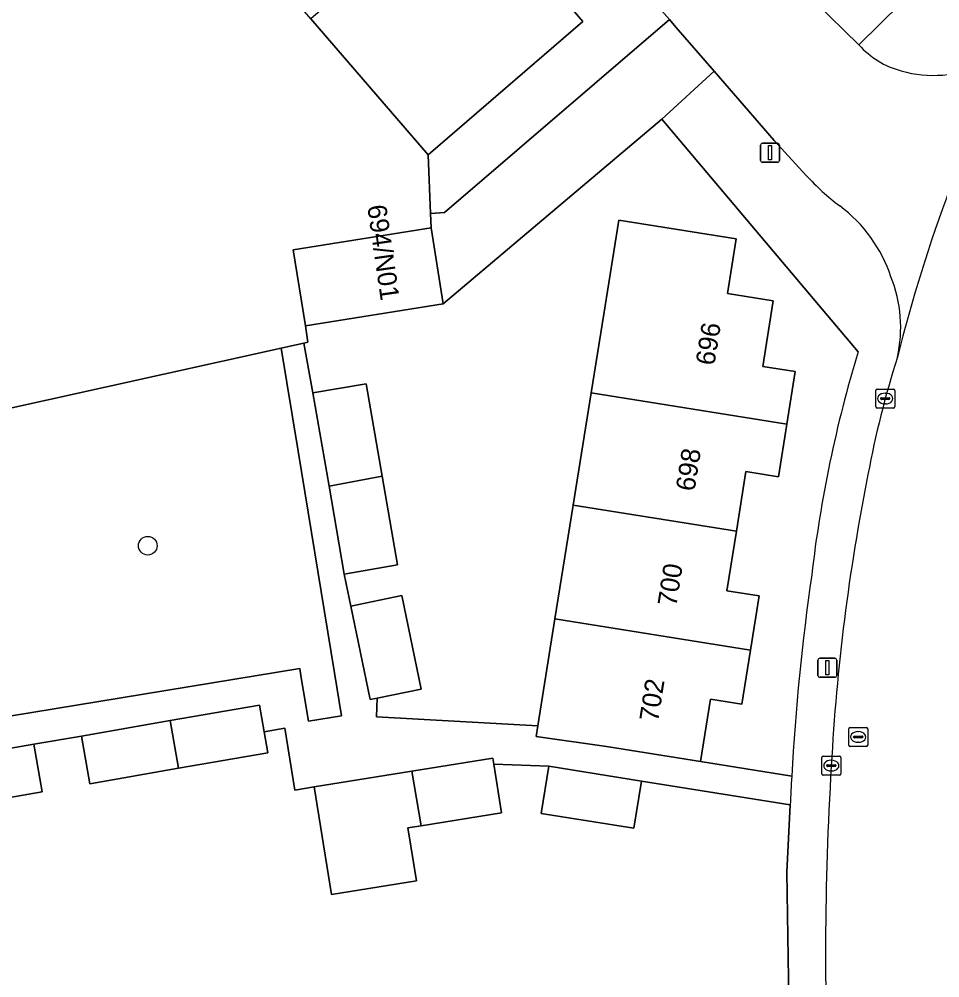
# Model space of a CAD drawing. Extents: x 159217 to 160349, y 381246 to 382172.
# Drawn here: x 159428.4 to 159476.8, y 381329.1 to 381379.5 of the extents above; entities that cross this region are included whole.
import ezdxf

# ---------------------------------------------------------------- set-up
doc = ezdxf.new("R2010")
doc.units = 0
for name, color, linetype in [('IMGEO_Boom', 7, 'Continuous'), ('IMGEO_Erf', 7, 'Continuous'), ('IMGEO_Groenvoorziening', 7, 'Continuous'), ('IMGEO_Kolk', 7, 'Continuous'), ('IMGEO_Lichtmast', 7, 'Continuous'), ('IMGEO_Pand', 7, 'Continuous'), ('IMGEO_Pand_nummerreeks', 7, 'Continuous'), ('IMGEO_Rijbaan_lokaal_gesloten', 7, 'Continuous'), ('IMGEO_Rijbaan_lokaal_open', 7, 'Continuous'), ('IMGEO_Rioolput', 7, 'Continuous'), ('IMGEO_Voetpad_open', 7, 'Continuous')]:
    doc.layers.add(name, color=color, linetype=linetype)

msp = doc.modelspace()

# ---------------------------------------------------------------- linework, layer by layer
at = {"layer": 'IMGEO_Boom'}
msp.add_circle((159435.188, 381351.816), 0.489, dxfattribs=at)
at = {"layer": 'IMGEO_Erf'}
for points in [[(159472.502, 381362.003), (159462.185, 381374.213), (159450.707, 381364.517), (159443.465, 381363.355), (159443.602, 381362.503), (159443.383, 381362.454), (159443.864, 381359.839), (159446.66, 381360.322), (159447.496, 381355.475), (159448.3, 381350.811), (159445.505, 381350.329), (159445.86, 381348.646), (159448.535, 381349.198), (159449.548, 381344.291), (159447.243, 381343.815), (159447.203, 381342.823), (159455.676, 381342.356), (159456.576, 381347.977), (159457.532, 381353.951), (159458.475, 381359.839)], [(159458.475, 381359.839), (159459.137, 381363.974), (159459.927, 381368.911), (159466.098, 381367.923), (159465.639, 381365.058), (159468.041, 381364.673), (159467.491, 381361.235), (159469.197, 381360.962), (159468.755, 381358.2), (159468.313, 381355.44), (159466.61, 381355.712), (159466.109, 381352.58), (159465.608, 381349.452), (159467.299, 381349.181), (159466.843, 381346.335), (159466.388, 381343.49), (159464.74, 381343.754), (159464.216, 381340.479), (159469.012, 381339.711)], [(159468.765, 381334.672), (159468.938, 381338.208), (159461.121, 381339.459), (159460.724, 381336.978), (159455.857, 381337.757), (159456.254, 381340.238), (159453.359, 381340.346), (159453.769, 381337.791), (159449.553, 381337.115), (159448.85, 381337.002), (159449.297, 381334.211), (159444.838, 381333.496), (159443.931, 381339.148), (159442.918, 381338.986), (159442.388, 381342.231), (159441.301, 381342.042), (159441.492, 381340.946), (159436.794, 381340.13), (159432.136, 381339.321), (159431.701, 381341.822), (159429.202, 381341.388), (159429.637, 381338.887), (159424.935, 381338.07)], [(159469.249, 381318.274), (159468.912, 381324.598), (159468.765, 381334.672)]]:
    msp.add_lwpolyline(points, dxfattribs=at)
for centre, radius, start, end in [((159535.839, 381342.722), 66.206, 163.06836, 173.44464), ((159588.108, 381333.182), 119.275, 171.75843, 176.86225)]:
    msp.add_arc(centre, radius, start, end, dxfattribs=at)
at = {"layer": 'IMGEO_Groenvoorziening'}
msp.add_lwpolyline([(159465.999, 381384.958), (159470.205, 381380.386), (159472.543, 381378.114), (159500, 381405.14), (159519.316, 381424.154), (159516.999, 381426.4), (159513.358, 381423.27), (159511.463, 381425.436), (159507.177, 381421.789), (159501.232, 381428.731), (159500, 381430.17), (159489.055, 381442.952), (159490.687, 381444.353), (159486.85, 381448.82), (159483.448, 381446.668), (159468.237, 381437.044), (159453.025, 381427.421), (159437.814, 381417.797), (159442.974, 381411.716)], dxfattribs=at)
for points in [[(159450.035, 381369.261), (159449.908, 381372.338), (159443.75, 381379.482), (159431.493, 381393.699), (159433.172, 381395.147), (159429.201, 381399.779), (159425.618, 381397.501), (159410.428, 381387.845), (159395.237, 381378.188), (159380.047, 381368.531), (159386.995, 381360.637), (159391.487, 381364.596), (159394.484, 381361.077), (159404.492, 381349.329), (159406.465, 381350.948), (159406.717, 381350.65), (159414.278, 381356.018), (159442.202, 381362.193), (159442.587, 381362.278), (159443.383, 381362.454), (159443.602, 381362.503), (159443.465, 381363.355), (159442.823, 381367.349), (159450.066, 381368.511)], [(159442.202, 381362.193), (159414.278, 381356.018), (159406.717, 381350.65), (159415.139, 381340.697), (159427.918, 381342.865), (159443.174, 381345.361), (159443.252, 381344.88), (159443.37, 381344.159), (159443.625, 381342.6), (159445.361, 381342.884), (159444.99, 381345.149), (159443.086, 381356.786)]]:
    msp.add_lwpolyline(points, close=True, dxfattribs=at)
at = {"layer": 'IMGEO_Kolk'}
for p, q in [((159473.501, 381360.044), (159474.353, 381360.044)), ((159473.426, 381359.118), (159473.426, 381359.97)), ((159473.685, 381359.538), (159473.685, 381359.55)), ((159474.123, 381359.501), (159473.725, 381359.501)), ((159473.728, 381359.587), (159474.126, 381359.587)), ((159473.914, 381359.824), (159473.939, 381359.824)), ((159474.169, 381359.55), (159474.169, 381359.538)), ((159474.427, 381359.97), (159474.427, 381359.118)), ((159474.353, 381359.044), (159473.501, 381359.044)), ((159473.937, 381359.264), (159473.912, 381359.264)), ((159470.592, 381339.844), (159470.592, 381340.696)), ((159470.667, 381340.77), (159471.519, 381340.77)), ((159471.08, 381340.55), (159471.105, 381340.55)), ((159471.593, 381340.696), (159471.593, 381339.844)), ((159470.851, 381340.264), (159470.851, 381340.276)), ((159471.289, 381340.227), (159470.891, 381340.227)), ((159470.894, 381340.313), (159471.292, 381340.313)), ((159471.103, 381339.99), (159471.078, 381339.99)), ((159471.335, 381340.276), (159471.335, 381340.264)), ((159471.519, 381339.77), (159470.667, 381339.77))]:
    msp.add_line(p, q, dxfattribs=at)
for points in [[(159473.501, 381360.044), (159474.353, 381360.044)], [(159473.426, 381359.118), (159473.426, 381359.97)], [(159474.427, 381359.97), (159474.427, 381359.118)], [(159474.353, 381359.044), (159473.501, 381359.044)], [(159470.592, 381339.844), (159470.592, 381340.696)], [(159470.667, 381340.77), (159471.519, 381340.77)], [(159471.593, 381340.696), (159471.593, 381339.844)], [(159471.519, 381339.77), (159470.667, 381339.77)]]:
    msp.add_lwpolyline(points, dxfattribs=at)
for centre, radius, start, end in [((159473.503, 381359.968), 0.0765, 91.552, 178.448), ((159473.503, 381359.968), 0.0765, 91.552, 178.448), ((159474.351, 381359.968), 0.0765, 1.552, 88.448), ((159474.351, 381359.968), 0.0765, 1.552, 88.448), ((159473.725, 381359.547), 0.0403, 85.8775, 175.7526), ((159473.722, 381359.537), 0.0366, 178.938, 274.7102), ((159474.126, 381359.544), 0.043, 264.8664, 352.4533), ((159474.13, 381359.549), 0.0386, 1.7309, 96.639), ((159473.503, 381359.12), 0.0765, 181.552, 268.448), ((159473.503, 381359.12), 0.0765, 181.552, 268.448), ((159474.351, 381359.12), 0.0765, 271.552, 358.448), ((159474.351, 381359.12), 0.0765, 271.552, 358.448), ((159470.669, 381340.694), 0.0765, 91.552, 178.448), ((159470.669, 381340.694), 0.0765, 91.552, 178.448), ((159471.517, 381340.694), 0.0765, 1.552, 88.448), ((159471.517, 381340.694), 0.0765, 1.552, 88.448), ((159470.891, 381340.273), 0.0403, 85.8775, 175.7526), ((159470.888, 381340.263), 0.0366, 178.938, 274.7102), ((159471.292, 381340.27), 0.043, 264.8664, 352.4533), ((159471.296, 381340.275), 0.0386, 1.7309, 96.639), ((159470.669, 381339.846), 0.0765, 181.552, 268.448), ((159470.669, 381339.846), 0.0765, 181.552, 268.448), ((159471.517, 381339.846), 0.0765, 271.552, 358.448), ((159471.517, 381339.846), 0.0765, 271.552, 358.448)]:
    msp.add_arc(centre, radius, start, end, dxfattribs=at)
for centre, major_axis, ratio, start_param, end_param in [((159473.913, 381359.544), (-0.387, 0.002), 0.722429, 4.712389, 7.853982), ((159473.938, 381359.544), (-0.39, 0.002), 0.717154, 1.570796, 4.712389), ((159471.079, 381340.27), (-0.387, 0.002), 0.722429, 4.712389, 7.853982), ((159471.104, 381340.27), (-0.39, 0.002), 0.717154, 1.570796, 4.712389)]:
    msp.add_ellipse(centre, major_axis=major_axis, ratio=ratio, start_param=start_param, end_param=end_param, dxfattribs=at)
at = {"layer": 'IMGEO_Lichtmast'}
for p, q in [((159467.377, 381372.049), (159467.377, 381372.849)), ((159467.377, 381372.849), (159467.377, 381372.049)), ((159467.477, 381372.949), (159468.267, 381372.949)), ((159468.267, 381372.949), (159467.477, 381372.949)), ((159468.367, 381372.849), (159468.367, 381372.049)), ((159468.367, 381372.049), (159468.367, 381372.849)), ((159468.267, 381371.949), (159467.477, 381371.949)), ((159467.477, 381371.949), (159468.267, 381371.949)), ((159470.387, 381345.007), (159470.387, 381345.807)), ((159470.387, 381345.807), (159470.387, 381345.007)), ((159470.487, 381345.907), (159471.277, 381345.907)), ((159471.277, 381345.907), (159470.487, 381345.907)), ((159471.377, 381345.807), (159471.377, 381345.007)), ((159471.377, 381345.007), (159471.377, 381345.807)), ((159471.277, 381344.907), (159470.487, 381344.907)), ((159470.487, 381344.907), (159471.277, 381344.907))]:
    msp.add_line(p, q, dxfattribs=at)
for points in [[(159467.797, 381372.824), (159467.947, 381372.824), (159467.947, 381372.074), (159467.797, 381372.074), (159467.797, 381372.824)], [(159470.807, 381345.782), (159470.957, 381345.782), (159470.957, 381345.032), (159470.807, 381345.032), (159470.807, 381345.782)]]:
    msp.add_lwpolyline(points, dxfattribs=at)
for centre, start, end in [((159467.477, 381372.849), 90, 180), ((159467.477, 381372.849), 90, 180), ((159468.267, 381372.849), 0, 90), ((159468.267, 381372.849), 360, 90), ((159467.477, 381372.049), 180, 270), ((159467.477, 381372.049), 180, 270), ((159468.267, 381372.049), 270, 0), ((159468.267, 381372.049), 270, 0), ((159470.487, 381345.807), 90, 180), ((159470.487, 381345.807), 90, 180), ((159471.277, 381345.807), 0, 90), ((159471.277, 381345.807), 360, 90), ((159470.487, 381345.007), 180, 270), ((159470.487, 381345.007), 180, 270), ((159471.277, 381345.007), 270, 0), ((159471.277, 381345.007), 270, 0)]:
    msp.add_arc(centre, 0.1, start, end, dxfattribs=at)
at = {"layer": 'IMGEO_Pand'}
for points in [[(159443.75, 381379.482), (159449.908, 381372.338), (159458.033, 381379.341), (159451.873, 381386.487)], [(159468.755, 381358.2), (159469.197, 381360.962), (159467.491, 381361.235), (159468.041, 381364.673), (159465.639, 381365.058), (159466.098, 381367.923), (159459.927, 381368.911), (159459.137, 381363.974), (159458.475, 381359.839)], [(159450.066, 381368.511), (159442.823, 381367.349), (159443.465, 381363.355), (159450.707, 381364.517)], [(159444.708, 381354.947), (159447.496, 381355.475), (159446.66, 381360.322), (159443.864, 381359.839)], [(159466.109, 381352.58), (159466.61, 381355.712), (159468.313, 381355.44), (159468.755, 381358.2), (159458.475, 381359.839), (159457.532, 381353.951)], [(159444.708, 381354.947), (159445.505, 381350.329), (159448.3, 381350.811), (159447.496, 381355.475)], [(159466.109, 381352.58), (159457.532, 381353.951), (159456.576, 381347.977), (159466.843, 381346.335), (159467.299, 381349.181), (159465.608, 381349.452)], [(159448.535, 381349.198), (159445.86, 381348.646), (159446.874, 381343.739), (159447.243, 381343.815), (159449.548, 381344.291)], [(159464.74, 381343.754), (159466.388, 381343.49), (159466.843, 381346.335), (159456.576, 381347.977), (159455.676, 381342.356), (159455.588, 381341.807), (159459.28, 381341.269), (159464.216, 381340.479)], [(159441.301, 381342.042), (159441.057, 381343.447), (159436.36, 381342.631), (159436.794, 381340.13), (159441.492, 381340.946)], [(159436.36, 381342.631), (159431.701, 381341.822), (159432.136, 381339.321), (159436.794, 381340.13)], [(159424.935, 381338.07), (159429.637, 381338.887), (159429.202, 381341.388), (159424.5, 381340.571)], [(159453.359, 381340.346), (159453.31, 381340.652), (159449.057, 381339.97), (159449.553, 381337.115), (159453.769, 381337.791)], [(159449.057, 381339.97), (159443.931, 381339.148), (159444.838, 381333.496), (159449.297, 381334.211), (159448.85, 381337.002), (159449.553, 381337.115)], [(159460.724, 381336.978), (159461.121, 381339.459), (159456.254, 381340.238), (159455.857, 381337.757)]]:
    msp.add_lwpolyline(points, close=True, dxfattribs=at)
at = {"layer": 'IMGEO_Rijbaan_lokaal_gesloten'}
for centre, radius, start, end in [((159552.04, 381342.438), 79.832, 152.65249, 166.02988), ((159521.983, 381346.494), 49.796, 162.2063, 169.5109), ((159578.808, 381334.473), 107.87, 168.72772, 176.9292), ((159631.743, 381330.378), 160.954, 176.48292, 183.08429)]:
    msp.add_arc(centre, radius, start, end, dxfattribs=at)
at = {"layer": 'IMGEO_Rijbaan_lokaal_open'}
for points in [[(159472.543, 381378.114), (159470.205, 381380.386), (159465.999, 381384.958), (159442.974, 381411.716)], [(159441.326, 381404.091), (159442.323, 381403.005), (159449.874, 381394.218), (159461.913, 381380.221), (159462.585, 381379.446), (159462.927, 381379.051), (159464.937, 381376.731), (159468.09, 381373.094), (159469.779, 381371.255)]]:
    msp.add_lwpolyline(points, dxfattribs=at)
msp.add_lwpolyline([(159462.185, 381374.213), (159464.937, 381376.731), (159462.927, 381379.051), (159462.585, 381379.446), (159450.772, 381369.308), (159450.035, 381369.261), (159450.066, 381368.511), (159450.707, 381364.517)], close=True, dxfattribs=at)
for centre, radius, start, end in [((159552.04, 381342.438), 79.832, 152.65249, 166.02988), ((159475.972, 381381.209), 4.619, 222.0698, 254.8649), ((159476.448, 381382.56), 6.049, 253.8556, 295.5944), ((159479.701, 381380.382), 13.481, 222.6112, 232.7148), ((159467.019, 381363.554), 7.591, 18.2496, 53.5009), ((159467.524, 381363.266), 7.214, 347.5564, 21.6831)]:
    msp.add_arc(centre, radius, start, end, dxfattribs=at)
at = {"layer": 'IMGEO_Rioolput'}
for p, q in [((159472.006, 381341.347), (159472.006, 381342.199)), ((159472.081, 381342.273), (159472.933, 381342.273)), ((159472.494, 381342.053), (159472.519, 381342.053)), ((159473.007, 381342.199), (159473.007, 381341.347)), ((159472.265, 381341.767), (159472.265, 381341.779)), ((159472.703, 381341.73), (159472.305, 381341.73)), ((159472.308, 381341.816), (159472.706, 381341.816)), ((159472.517, 381341.493), (159472.492, 381341.493)), ((159472.749, 381341.779), (159472.749, 381341.767)), ((159472.933, 381341.273), (159472.081, 381341.273))]:
    msp.add_line(p, q, dxfattribs=at)
for points in [[(159472.006, 381341.347), (159472.006, 381342.199)], [(159472.081, 381342.273), (159472.933, 381342.273)], [(159473.007, 381342.199), (159473.007, 381341.347)], [(159472.933, 381341.273), (159472.081, 381341.273)]]:
    msp.add_lwpolyline(points, dxfattribs=at)
for centre, radius, start, end in [((159472.083, 381342.197), 0.0765, 91.552, 178.448), ((159472.083, 381342.197), 0.0765, 91.552, 178.448), ((159472.931, 381342.197), 0.0765, 1.552, 88.448), ((159472.931, 381342.197), 0.0765, 1.552, 88.448), ((159472.305, 381341.776), 0.0403, 85.8775, 175.7526), ((159472.302, 381341.766), 0.0366, 178.938, 274.7102), ((159472.706, 381341.773), 0.043, 264.8664, 352.4533), ((159472.71, 381341.778), 0.0386, 1.7309, 96.639), ((159472.083, 381341.349), 0.0765, 181.552, 268.448), ((159472.083, 381341.349), 0.0765, 181.552, 268.448), ((159472.931, 381341.349), 0.0765, 271.552, 358.448), ((159472.931, 381341.349), 0.0765, 271.552, 358.448)]:
    msp.add_arc(centre, radius, start, end, dxfattribs=at)
for centre, major_axis, ratio, start_param, end_param in [((159472.493, 381341.773), (-0.387, 0.002), 0.722429, 4.712389, 7.853982), ((159472.518, 381341.773), (-0.39, 0.002), 0.717154, 1.570796, 4.712389)]:
    msp.add_ellipse(centre, major_axis=major_axis, ratio=ratio, start_param=start_param, end_param=end_param, dxfattribs=at)
at = {"layer": 'IMGEO_Voetpad_open'}
for points in [[(159522.034, 381424.203), (159521.999, 381424.741), (159521.916, 381425.274), (159521.786, 381425.798), (159521.61, 381426.308), (159519.316, 381424.154), (159500, 381405.14), (159472.543, 381378.114)], [(159435.147, 381404.701), (159439.025, 381400.167), (159439.63, 381400.688), (159451.873, 381386.487), (159458.033, 381379.341), (159449.908, 381372.338), (159450.035, 381369.261), (159450.772, 381369.308), (159462.585, 381379.446), (159461.913, 381380.221), (159449.874, 381394.218)], [(159469.779, 381371.255), (159468.09, 381373.094), (159464.937, 381376.731), (159462.185, 381374.213), (159472.502, 381362.003)], [(159455.588, 381341.807), (159455.676, 381342.356), (159447.203, 381342.823), (159447.243, 381343.815), (159446.874, 381343.739), (159445.86, 381348.646), (159445.505, 381350.329), (159444.708, 381354.947), (159443.864, 381359.839), (159443.383, 381362.454), (159442.587, 381362.278), (159442.202, 381362.193), (159443.086, 381356.786), (159444.99, 381345.149), (159445.361, 381342.884), (159443.625, 381342.6), (159443.37, 381344.159), (159443.252, 381344.88), (159443.174, 381345.361), (159427.918, 381342.865)], [(159424.5, 381340.571), (159429.202, 381341.388), (159431.701, 381341.822), (159436.36, 381342.631), (159441.057, 381343.447), (159441.301, 381342.042), (159442.388, 381342.231), (159442.918, 381338.986), (159443.931, 381339.148), (159449.057, 381339.97), (159453.31, 381340.652), (159453.359, 381340.346), (159456.254, 381340.238), (159461.121, 381339.459), (159468.938, 381338.208)], [(159469.012, 381339.711), (159464.216, 381340.479), (159459.28, 381341.269), (159455.588, 381341.807)], [(159468.938, 381338.208), (159468.765, 381334.672), (159468.912, 381324.598), (159469.249, 381318.274)]]:
    msp.add_lwpolyline(points, dxfattribs=at)
for centre, radius, start, end in [((159475.972, 381381.209), 4.619, 222.0698, 254.8649), ((159476.448, 381382.56), 6.049, 253.8556, 295.5944), ((159479.701, 381380.382), 13.481, 222.6112, 232.7148), ((159467.019, 381363.554), 7.591, 18.2496, 53.5009), ((159467.524, 381363.266), 7.214, 347.5564, 21.6831), ((159535.839, 381342.722), 66.206, 163.06836, 173.44464), ((159521.983, 381346.494), 49.796, 162.2063, 169.5109), ((159578.808, 381334.473), 107.87, 168.72772, 176.9292), ((159588.108, 381333.182), 119.275, 171.75843, 176.86225), ((159631.743, 381330.378), 160.954, 176.48292, 183.08429), ((159608.113, 381332.109), 139.308, 176.87187, 177.49078), ((159608.113, 381332.109), 139.308, 176.87187, 177.49078)]:
    msp.add_arc(centre, radius, start, end, dxfattribs=at)

# ---------------------------------------------------------------- texts
at = {"layer": 'IMGEO_Pand_nummerreeks'}
for s, rotation, p in [('694/N01', 278.1301, (159446.714, 381369.653)), ('696', 81.0161, (159464.948, 381361.244)), ('698', 81.0161, (159463.903, 381354.636)), ('700', 81.0161, (159462.947, 381348.588)), ('702', 81.0162, (159461.99, 381342.533))]:
    msp.add_text(s, height=1, rotation=rotation, dxfattribs=at).set_placement(p)

doc.saveas('drawing.dxf')
